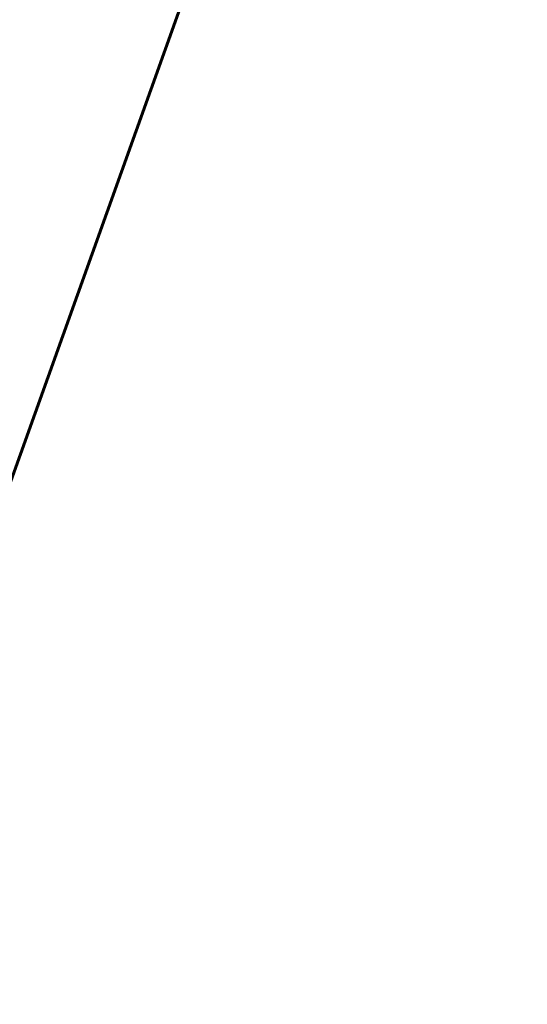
# Model space of a CAD drawing. Header units: metres. Extents: x 134157 to 138734, y 451157 to 455772.
# Tile 753 of 1056: x 136682 to 136706, y 454047 to 454093. Entities that reach past the tile are written whole.
import ezdxf

# ---------------------------------------------------------------- set-up
doc = ezdxf.new("R2010")
doc.units = ezdxf.units.M
doc.layers.add('-DR-alg-bladkaders viewports', color=7, linetype='Continuous', lineweight=60)
doc.layers.add('-DR-nw-gr-arc-gras', color=7, linetype='Continuous', true_color=0xb5d5a4)
pattern_1 = [(115.335625, (136419.71802, 453326.2367), (-0.223681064, -0.105903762), [0.06, -0.187485]), (205.335625, (136419.71802, 453326.2367), (0.105903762, -0.223681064), [0.06, -0.187485])]

msp = doc.modelspace()

# ---------------------------------------------------------------- hatches: boundary and pattern name
at = {"layer": '-DR-nw-gr-arc-gras', "transparency": 33554687}
h = msp.add_hatch(dxfattribs=at)
h.set_pattern_fill('AGR-BOLLEN', color=256, scale=0.1, pattern_type=2)
h.set_pattern_definition(pattern_1)
edge = h.paths.add_edge_path()
edge.add_arc((-7000776.81, 3043164.568), 7592527.997, 340.0567505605, 340.0572256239)
edge.add_line((136455.782, 453494.254), (136455.124, 453494.493))
edge.add_arc((380495.222, 364992.548), 259592.304, 160.06665688, 160.08044536)
edge.add_line((136433.832, 453435.762), (136433.813, 453435.768))
edge.add_line((136433.813, 453435.768), (136432.179, 453431.255))
edge.add_line((136432.179, 453431.255), (136432.198, 453431.248))
edge.add_line((136432.198, 453431.248), (136431.678, 453429.87))
edge.add_line((136431.678, 453429.87), (136432.336, 453429.631))
edge.add_line((136432.336, 453429.631), (136434.309, 453435.077))
h = msp.add_hatch(dxfattribs=at)
h.set_pattern_fill('AGR-BOLLEN', color=256, scale=0.1, pattern_type=2)
h.set_pattern_definition(pattern_1)
edge = h.paths.add_edge_path()
edge.add_line((136644.275, 454017.422), (136643.935, 454016.481))
edge.add_line((136643.935, 454016.481), (136643.884, 454016.34))
edge.add_line((136643.884, 454016.34), (136644.542, 454016.102))
edge.add_arc((1711333.983, -116117.427), 1674723.582, 160.095672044, 160.096657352, ccw=False)
edge.add_line((136654.347, 454043.181), (136653.689, 454043.42))
edge.add_line((136653.689, 454043.42), (136653.638, 454043.279))
edge.add_line((136653.638, 454043.279), (136653.298, 454042.339))
edge.add_line((136653.298, 454042.339), (136644.275, 454017.422))

# ---------------------------------------------------------------- linework, layer by layer
at = {"layer": '-DR-alg-bladkaders viewports'}
msp.add_lwpolyline([(136698.08, 454116.464), (136632.635, 453933.324), (136583.961, 453950.718), (136649.406, 454133.858)], close=True, dxfattribs=at)

doc.saveas('drawing.dxf')
